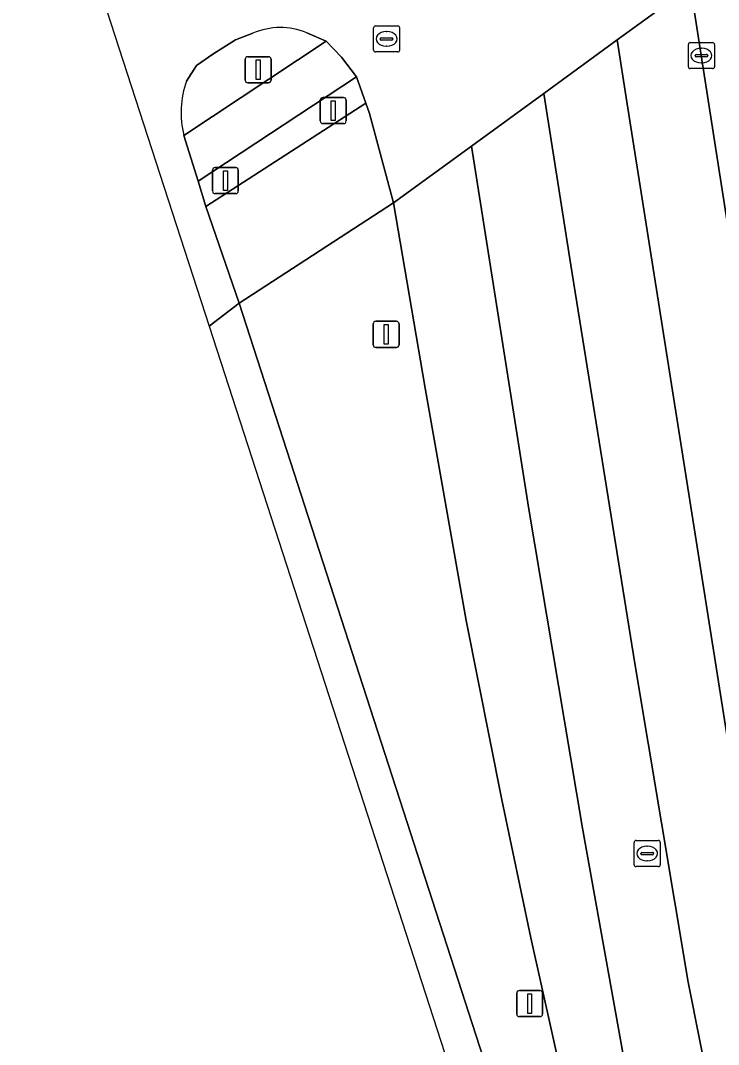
# Model space of a CAD drawing. Extents: x 159371 to 159986, y 382987 to 383597.
# Drawn here: x 159371.06 to 159397.8, y 383349.64 to 383388.85 of the extents above; entities that cross this region are included whole.
import ezdxf

# ---------------------------------------------------------------- set-up
doc = ezdxf.new("R2010")
doc.units = 0
for name, color, linetype in [('IMGEO_Fietspad_open', 7, 'Continuous'), ('IMGEO_Kolk', 7, 'Continuous'), ('IMGEO_Lichtmast', 7, 'Continuous'), ('IMGEO_Rijbaan_regionaal_gesloten', 7, 'Continuous'), ('IMGEO_Rioolput', 7, 'Continuous'), ('IMGEO_Verkeerseiland_gesloten', 7, 'Continuous'), ('IMGEO_Verkeerseiland_open', 7, 'Continuous'), ('IMGEO_Verkeersregelinstallatiepaal', 7, 'Continuous'), ('IMGEO_Voetpad_open', 7, 'Continuous')]:
    doc.layers.add(name, color=color, linetype=linetype)

msp = doc.modelspace()

# ---------------------------------------------------------------- linework, layer by layer
at = {"layer": 'IMGEO_Fietspad_open'}
msp.add_lwpolyline([(159377.861, 383382.693), (159383.926, 383386.689), (159383.359, 383387.449), (159382.769, 383388.053), (159377.319, 383384.451)], close=True, dxfattribs=at)
at = {"layer": 'IMGEO_Kolk'}
for p, q in [((159396.716, 383388.004), (159397.568, 383388.004)), ((159396.641, 383387.078), (159396.641, 383387.93)), ((159397.129, 383387.784), (159397.154, 383387.784)), ((159397.642, 383387.93), (159397.642, 383387.078)), ((159396.9, 383387.498), (159396.9, 383387.51)), ((159397.338, 383387.461), (159396.94, 383387.461)), ((159396.943, 383387.547), (159397.341, 383387.547)), ((159397.152, 383387.224), (159397.127, 383387.224)), ((159397.384, 383387.51), (159397.384, 383387.498)), ((159397.568, 383387.004), (159396.716, 383387.004))]:
    msp.add_line(p, q, dxfattribs=at)
for points in [[(159396.716, 383388.004), (159397.568, 383388.004)], [(159396.641, 383387.078), (159396.641, 383387.93)], [(159397.642, 383387.93), (159397.642, 383387.078)], [(159397.568, 383387.004), (159396.716, 383387.004)]]:
    msp.add_lwpolyline(points, dxfattribs=at)
for centre, radius, start, end in [((159396.718, 383387.928), 0.0765, 91.552, 178.448), ((159396.718, 383387.928), 0.0765, 91.552, 178.448), ((159397.566, 383387.928), 0.0765, 1.552, 88.448), ((159397.566, 383387.928), 0.0765, 1.552, 88.448), ((159396.94, 383387.507), 0.0403, 85.8775, 175.7526), ((159396.937, 383387.497), 0.0366, 178.938, 274.7102), ((159397.341, 383387.504), 0.043, 264.8664, 352.4533), ((159397.345, 383387.509), 0.0386, 1.7309, 96.639), ((159396.718, 383387.08), 0.0765, 181.552, 268.448), ((159396.718, 383387.08), 0.0765, 181.552, 268.448), ((159397.566, 383387.08), 0.0765, 271.552, 358.448), ((159397.566, 383387.08), 0.0765, 271.552, 358.448)]:
    msp.add_arc(centre, radius, start, end, dxfattribs=at)
for centre, major_axis, ratio, start_param, end_param in [((159397.128, 383387.504), (-0.387, 0.002), 0.722429, 4.712389, 7.853982), ((159397.153, 383387.504), (-0.39, 0.002), 0.717154, 1.570796, 4.712389)]:
    msp.add_ellipse(centre, major_axis=major_axis, ratio=ratio, start_param=start_param, end_param=end_param, dxfattribs=at)
at = {"layer": 'IMGEO_Lichtmast'}
for p, q in [((159379.669, 383386.562), (159379.669, 383387.362)), ((159379.669, 383387.362), (159379.669, 383386.562)), ((159379.769, 383387.462), (159380.559, 383387.462)), ((159380.559, 383387.462), (159379.769, 383387.462)), ((159380.659, 383387.362), (159380.659, 383386.562)), ((159380.659, 383386.562), (159380.659, 383387.362)), ((159380.559, 383386.462), (159379.769, 383386.462)), ((159379.769, 383386.462), (159380.559, 383386.462)), ((159390.069, 383350.811), (159390.069, 383351.611)), ((159390.069, 383351.611), (159390.069, 383350.811)), ((159390.169, 383351.711), (159390.959, 383351.711)), ((159390.959, 383351.711), (159390.169, 383351.711)), ((159391.059, 383351.611), (159391.059, 383350.811)), ((159391.059, 383350.811), (159391.059, 383351.611)), ((159390.959, 383350.711), (159390.169, 383350.711)), ((159390.169, 383350.711), (159390.959, 383350.711))]:
    msp.add_line(p, q, dxfattribs=at)
for points in [[(159380.089, 383387.337), (159380.239, 383387.337), (159380.239, 383386.587), (159380.089, 383386.587), (159380.089, 383387.337)], [(159390.489, 383351.586), (159390.639, 383351.586), (159390.639, 383350.836), (159390.489, 383350.836), (159390.489, 383351.586)]]:
    msp.add_lwpolyline(points, dxfattribs=at)
for centre, start, end in [((159379.769, 383387.362), 90, 180), ((159379.769, 383387.362), 90, 180), ((159380.559, 383387.362), 0, 90), ((159380.559, 383387.362), 360, 90), ((159379.769, 383386.562), 180, 270), ((159379.769, 383386.562), 180, 270), ((159380.559, 383386.562), 270, 0), ((159380.559, 383386.562), 270, 0), ((159390.169, 383351.611), 90, 180), ((159390.169, 383351.611), 90, 180), ((159390.959, 383351.611), 0, 90), ((159390.959, 383351.611), 360, 90), ((159390.169, 383350.811), 180, 270), ((159390.169, 383350.811), 180, 270), ((159390.959, 383350.811), 270, 0), ((159390.959, 383350.811), 270, 0)]:
    msp.add_arc(centre, 0.1, start, end, dxfattribs=at)
at = {"layer": 'IMGEO_Rijbaan_regionaal_gesloten'}
for points in [[(159393.321, 383411.58), (159395.832, 383413.106), (159397.758, 383414.277), (159398.7, 383414.809), (159401.738, 383416.456), (159401.313, 383419.104), (159371.062, 383399.415), (159378.284, 383377.139)], [(159382.032, 383388.374), (159382.769, 383388.053), (159383.359, 383387.449), (159383.926, 383386.689), (159384.293, 383385.685), (159384.431, 383385.285), (159385.35, 383381.87), (159388.33, 383384.04), (159391.102, 383386.058), (159393.91, 383388.103), (159396.728, 383390.154), (159396.054, 383394.563), (159395.908, 383395.768), (159395.9, 383395.804), (159395.776, 383396.522), (159395.717, 383397.248), (159395.723, 383397.976), (159395.794, 383398.7), (159395.929, 383399.416), (159396.128, 383400.116), (159396.516, 383401.152), (159396.567, 383401.26)], [(159403.9, 383347.897), (159401.71, 383358.95), (159399.992, 383369.176), (159399.696, 383371.074), (159396.728, 383390.154), (159393.91, 383388.103), (159394.285, 383385.736), (159398.684, 383357.88), (159401.833, 383340.927)], [(159377.425, 383386.53), (159377.807, 383387.129), (159378.429, 383387.556), (159379.301, 383388.113), (159379.962, 383388.362)], [(159421.088, 383273.781), (159415.124, 383292.413), (159412.518, 383300.689), (159411.115, 383305.269), (159409.091, 383311.769), (159407.402, 383318.032), (159405.305, 383327.063), (159401.833, 383340.927), (159398.684, 383357.88), (159394.285, 383385.736), (159393.91, 383388.103), (159391.102, 383386.058), (159392.136, 383379.485), (159394.586, 383364.232), (159396.636, 383352.03), (159398.985, 383340.227), (159401.734, 383327.224), (159405.034, 383314.472), (159415.383, 383281.415), (159427.53, 383243.457)], [(159427.53, 383243.457), (159415.383, 383281.415), (159405.034, 383314.472), (159401.734, 383327.224), (159398.985, 383340.227), (159396.636, 383352.03), (159394.586, 383364.232), (159392.136, 383379.485), (159391.102, 383386.058), (159388.33, 383384.04), (159390.536, 383370.136), (159392.585, 383357.932), (159394.485, 383347.33), (159396.084, 383339.028), (159397.984, 383329.576), (159400.483, 383319.573), (159402.783, 383310.671), (159404.584, 383303.68), (159421.962, 383250)], [(159378.284, 383377.139), (159379.438, 383378.025), (159378.159, 383381.728), (159377.861, 383382.693), (159377.319, 383384.451)], [(159388.33, 383384.04), (159385.35, 383381.87), (159386.559, 383374.771), (159388.128, 383365.883), (159389.498, 383359.007), (159390.608, 383353.724), (159392.261, 383346.286), (159394.211, 383337.976), (159394.792, 383335.502)], [(159397.983, 383323.994), (159404.584, 383303.68), (159402.783, 383310.671), (159400.483, 383319.573), (159397.984, 383329.576), (159396.084, 383339.028), (159394.485, 383347.33), (159392.585, 383357.932), (159390.536, 383370.136), (159388.33, 383384.04)]]:
    msp.add_lwpolyline(points, dxfattribs=at)
msp.add_lwpolyline([(159490.911, 383018.958), (159492.331, 383019.511), (159488.26, 383035.08), (159486.225, 383042.864), (159485.163, 383046.926), (159484.195, 383050.627), (159483.228, 383054.328), (159481.958, 383059.184), (159480.897, 383062.863), (159477.465, 383074.388), (159474.861, 383082.723), (159471.482, 383093.553), (159456.598, 383139.574), (159432.844, 383213.007), (159426.147, 383233.702), (159420.872, 383250), (159392.563, 383337.471), (159379.438, 383378.025), (159378.284, 383377.139), (159419.119, 383251.193), (159440.169, 383186.271), (159452.968, 383146.401), (159478.754, 383066.077)], close=True, dxfattribs=at)
for centre, radius, start, end in [((159381.011, 383385.91), 2.667, 67.4996, 113.1647), ((159380.734, 383385.319), 3.524, 159.9011, 194.2614)]:
    msp.add_arc(centre, radius, start, end, dxfattribs=at)
at = {"layer": 'IMGEO_Rioolput'}
for p, q in [((159384.583, 383387.716), (159384.583, 383388.568)), ((159384.658, 383388.642), (159385.51, 383388.642)), ((159385.071, 383388.422), (159385.096, 383388.422)), ((159385.584, 383388.568), (159385.584, 383387.716)), ((159384.842, 383388.136), (159384.842, 383388.148)), ((159385.28, 383388.099), (159384.882, 383388.099)), ((159384.885, 383388.185), (159385.283, 383388.185)), ((159385.326, 383388.148), (159385.326, 383388.136)), ((159385.51, 383387.642), (159384.658, 383387.642)), ((159385.094, 383387.862), (159385.069, 383387.862)), ((159394.563, 383356.529), (159394.563, 383357.381)), ((159394.638, 383357.455), (159395.49, 383357.455)), ((159395.564, 383357.381), (159395.564, 383356.529)), ((159394.865, 383356.998), (159395.263, 383356.998)), ((159395.051, 383357.235), (159395.076, 383357.235)), ((159394.822, 383356.949), (159394.822, 383356.961)), ((159395.26, 383356.912), (159394.862, 383356.912)), ((159395.074, 383356.675), (159395.049, 383356.675)), ((159395.306, 383356.961), (159395.306, 383356.949)), ((159395.49, 383356.455), (159394.638, 383356.455))]:
    msp.add_line(p, q, dxfattribs=at)
for points in [[(159384.583, 383387.716), (159384.583, 383388.568)], [(159384.658, 383388.642), (159385.51, 383388.642)], [(159385.584, 383388.568), (159385.584, 383387.716)], [(159385.51, 383387.642), (159384.658, 383387.642)], [(159394.563, 383356.529), (159394.563, 383357.381)], [(159394.638, 383357.455), (159395.49, 383357.455)], [(159395.564, 383357.381), (159395.564, 383356.529)], [(159395.49, 383356.455), (159394.638, 383356.455)]]:
    msp.add_lwpolyline(points, dxfattribs=at)
for centre, radius, start, end in [((159384.66, 383388.566), 0.0765, 91.552, 178.448), ((159384.66, 383388.566), 0.0765, 91.552, 178.448), ((159385.508, 383388.566), 0.0765, 1.552, 88.448), ((159385.508, 383388.566), 0.0765, 1.552, 88.448), ((159384.882, 383388.145), 0.0403, 85.8775, 175.7526), ((159384.879, 383388.135), 0.0366, 178.938, 274.7102), ((159385.283, 383388.142), 0.043, 264.8664, 352.4533), ((159385.287, 383388.147), 0.0386, 1.7309, 96.639), ((159384.66, 383387.718), 0.0765, 181.552, 268.448), ((159384.66, 383387.718), 0.0765, 181.552, 268.448), ((159385.508, 383387.718), 0.0765, 271.552, 358.448), ((159385.508, 383387.718), 0.0765, 271.552, 358.448), ((159394.64, 383357.379), 0.0765, 91.552, 178.448), ((159394.64, 383357.379), 0.0765, 91.552, 178.448), ((159395.488, 383357.379), 0.0765, 1.552, 88.448), ((159395.488, 383357.379), 0.0765, 1.552, 88.448), ((159394.862, 383356.958), 0.0403, 85.8775, 175.7526), ((159395.267, 383356.96), 0.0386, 1.7309, 96.639), ((159394.859, 383356.948), 0.0366, 178.938, 274.7102), ((159395.263, 383356.955), 0.043, 264.8664, 352.4533), ((159394.64, 383356.531), 0.0765, 181.552, 268.448), ((159394.64, 383356.531), 0.0765, 181.552, 268.448), ((159395.488, 383356.531), 0.0765, 271.552, 358.448), ((159395.488, 383356.531), 0.0765, 271.552, 358.448)]:
    msp.add_arc(centre, radius, start, end, dxfattribs=at)
for centre, major_axis, ratio, start_param, end_param in [((159385.07, 383388.142), (-0.387, 0.002), 0.722429, 4.712389, 7.853982), ((159385.095, 383388.142), (-0.39, 0.002), 0.717154, 1.570796, 4.712389), ((159395.05, 383356.955), (-0.387, 0.002), 0.722429, 4.712389, 7.853982), ((159395.075, 383356.955), (-0.39, 0.002), 0.717154, 1.570796, 4.712389)]:
    msp.add_ellipse(centre, major_axis=major_axis, ratio=ratio, start_param=start_param, end_param=end_param, dxfattribs=at)
at = {"layer": 'IMGEO_Verkeerseiland_gesloten'}
msp.add_lwpolyline([(159394.792, 383335.502), (159394.211, 383337.976), (159392.261, 383346.286), (159390.608, 383353.724), (159389.498, 383359.007), (159388.128, 383365.883), (159386.559, 383374.771), (159385.35, 383381.87), (159379.438, 383378.025), (159392.563, 383337.471), (159420.872, 383250), (159426.147, 383233.702), (159432.844, 383213.007), (159456.598, 383139.574), (159471.482, 383093.553)], dxfattribs=at)
at = {"layer": 'IMGEO_Verkeerseiland_open'}
for points in [[(159404.915, 383349.644), (159401.123, 383371.822), (159399.173, 383392.556), (159399.119, 383392.769), (159396.728, 383390.154), (159399.696, 383371.074), (159399.992, 383369.176), (159401.71, 383358.95), (159403.9, 383347.897), (159404.263, 383345.982), (159404.796, 383344.107), (159405.493, 383342.287), (159406.351, 383340.537), (159407.157, 383339.182), (159407.29, 383339.017)], [(159377.319, 383384.451), (159382.769, 383388.053), (159382.032, 383388.374)], [(159379.962, 383388.362), (159379.301, 383388.113), (159378.429, 383387.556), (159377.807, 383387.129), (159377.425, 383386.53)]]:
    msp.add_lwpolyline(points, dxfattribs=at)
msp.add_lwpolyline([(159377.861, 383382.693), (159378.159, 383381.728), (159384.293, 383385.685), (159383.926, 383386.689)], close=True, dxfattribs=at)
for centre, radius, start, end in [((159381.011, 383385.91), 2.667, 67.4996, 113.1647), ((159380.734, 383385.319), 3.524, 159.9011, 194.2614)]:
    msp.add_arc(centre, radius, start, end, dxfattribs=at)
at = {"layer": 'IMGEO_Verkeersregelinstallatiepaal'}
for p, q in [((159382.543, 383385), (159382.543, 383385.8)), ((159382.543, 383385.8), (159382.543, 383385)), ((159382.643, 383385.9), (159383.433, 383385.9)), ((159383.433, 383385.9), (159382.643, 383385.9)), ((159383.533, 383385.8), (159383.533, 383385)), ((159383.533, 383385), (159383.533, 383385.8)), ((159383.433, 383384.9), (159382.643, 383384.9)), ((159382.643, 383384.9), (159383.433, 383384.9)), ((159378.415, 383382.32), (159378.415, 383383.12)), ((159378.415, 383383.12), (159378.415, 383382.32)), ((159378.515, 383383.22), (159379.305, 383383.22)), ((159379.305, 383383.22), (159378.515, 383383.22)), ((159379.405, 383383.12), (159379.405, 383382.32)), ((159379.405, 383382.32), (159379.405, 383383.12)), ((159379.305, 383382.22), (159378.515, 383382.22)), ((159378.515, 383382.22), (159379.305, 383382.22)), ((159384.569, 383376.431), (159384.569, 383377.231)), ((159384.569, 383377.231), (159384.569, 383376.431)), ((159384.669, 383377.331), (159385.459, 383377.331)), ((159385.459, 383377.331), (159384.669, 383377.331)), ((159385.559, 383377.231), (159385.559, 383376.431)), ((159385.559, 383376.431), (159385.559, 383377.231)), ((159385.459, 383376.331), (159384.669, 383376.331)), ((159384.669, 383376.331), (159385.459, 383376.331))]:
    msp.add_line(p, q, dxfattribs=at)
for points in [[(159382.963, 383385.775), (159383.113, 383385.775), (159383.113, 383385.025), (159382.963, 383385.025), (159382.963, 383385.775)], [(159378.835, 383383.095), (159378.985, 383383.095), (159378.985, 383382.345), (159378.835, 383382.345), (159378.835, 383383.095)], [(159384.989, 383377.206), (159385.139, 383377.206), (159385.139, 383376.456), (159384.989, 383376.456), (159384.989, 383377.206)]]:
    msp.add_lwpolyline(points, dxfattribs=at)
for centre, start, end in [((159382.643, 383385.8), 90, 180), ((159382.643, 383385.8), 90, 180), ((159383.433, 383385.8), 0, 90), ((159383.433, 383385.8), 360, 90), ((159382.643, 383385), 180, 270), ((159382.643, 383385), 180, 270), ((159383.433, 383385), 270, 0), ((159383.433, 383385), 270, 0), ((159378.515, 383383.12), 90, 180), ((159378.515, 383383.12), 90, 180), ((159379.305, 383383.12), 0, 90), ((159379.305, 383383.12), 360, 90), ((159378.515, 383382.32), 180, 270), ((159378.515, 383382.32), 180, 270), ((159379.305, 383382.32), 270, 0), ((159379.305, 383382.32), 270, 0), ((159384.669, 383377.231), 90, 180), ((159384.669, 383377.231), 90, 180), ((159385.459, 383377.231), 0, 90), ((159385.459, 383377.231), 360, 90), ((159384.669, 383376.431), 180, 270), ((159384.669, 383376.431), 180, 270), ((159385.459, 383376.431), 270, 0), ((159385.459, 383376.431), 270, 0)]:
    msp.add_arc(centre, 0.1, start, end, dxfattribs=at)
at = {"layer": 'IMGEO_Voetpad_open'}
msp.add_lwpolyline([(159379.438, 383378.025), (159385.35, 383381.87), (159384.431, 383385.285), (159384.293, 383385.685), (159378.159, 383381.728)], close=True, dxfattribs=at)

doc.saveas('drawing.dxf')
